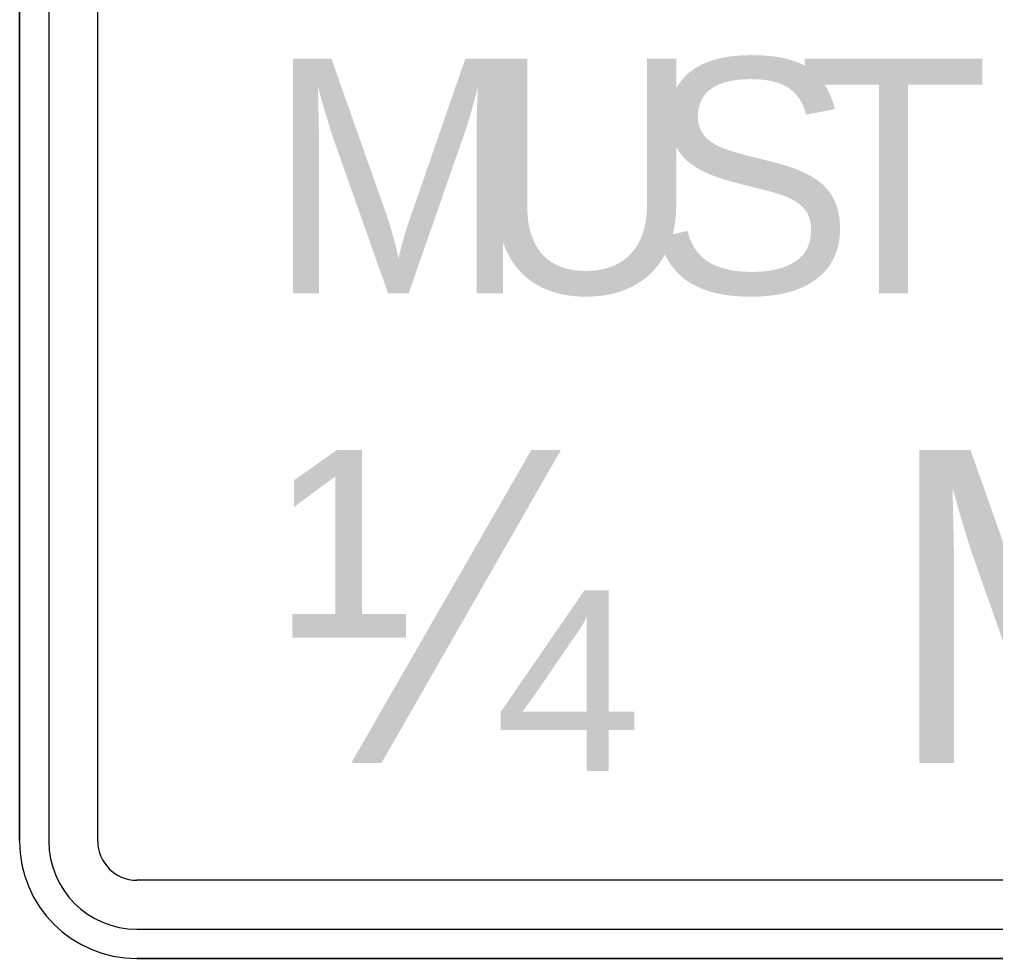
# Model space of a CAD drawing. Extents: x 99999 to 100116, y 99995 to 100013.
# Drawn here: x 100014.2073 to 100014.3632, y 100001.6019 to 100001.7519 of the extents above; entities that cross this region are included whole.
import ezdxf

# ---------------------------------------------------------------- set-up
doc = ezdxf.new("R2010")
doc.units = 0
doc.layers.add('TR_SN_ConstructionSigns', color=7, linetype='Continuous')

msp = doc.modelspace()

# ---------------------------------------------------------------- linework, layer by layer
at = {"layer": 'TR_SN_ConstructionSigns'}
for p, q in [((100014.2073, 100001.88315), (100014.2073, 100001.62065)), ((100014.2073, 100001.62065), (100014.2073, 100001.88315)), ((100014.2073, 100001.88315), (100014.2073, 100001.62065)), ((100014.21199, 100001.88315), (100014.21199, 100001.62065)), ((100014.2198, 100001.62065), (100014.2198, 100001.88315)), ((100014.48855, 100001.6144), (100014.22605, 100001.6144)), ((100014.22605, 100001.60659), (100014.48855, 100001.60659)), ((100014.22605, 100001.6019), (100014.48855, 100001.6019)), ((100014.48855, 100001.6019), (100014.22605, 100001.6019)), ((100014.22605, 100001.6019), (100014.48855, 100001.6019))]:
    msp.add_line(p, q, dxfattribs=at)
for radius in [0.01875, 0.01875, 0.01875, 0.01406, 0.00625]:
    msp.add_arc((100014.22605, 100001.62065), radius, 180, 270, dxfattribs=at)

# ---------------------------------------------------------------- texts
for s, height, p in [('M', 0.0375, (100014.24687, 100001.70815)), ('U', 0.0375, (100014.27987, 100001.70815)), ('S', 0.0375, (100014.30724, 100001.70815)), ('T', 0.0375, (100014.33162, 100001.70815)), ('¼', 0.05, (100014.24905, 100001.63315)), ('M', 0.05, (100014.34555, 100001.63315))]:
    msp.add_text(s, height=height, dxfattribs=at).set_placement(p)

doc.saveas('drawing.dxf')
